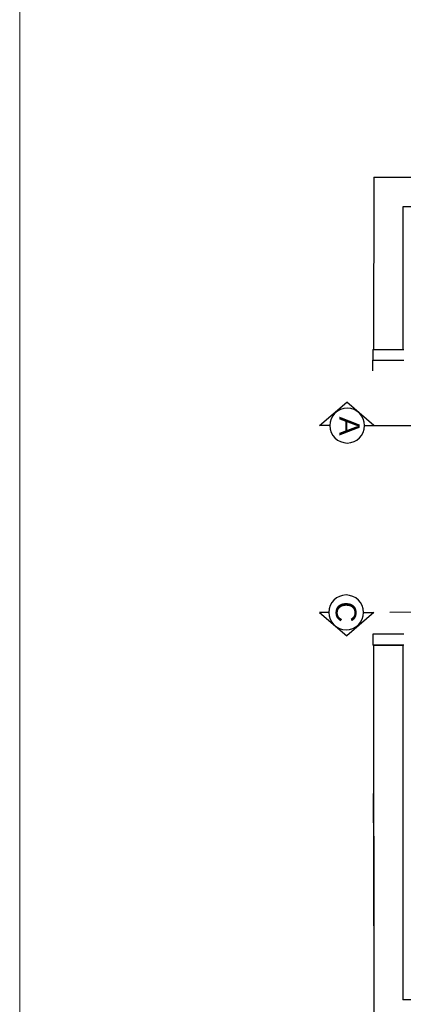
# Model space of a CAD drawing. Header units: millimetres. Extents: x -115474967 to 444143, y -74377 to 241828222.
# Tile 324 of 590: x -132585 to -131158, y 272635 to 276298. Entities that reach past the tile are written whole.
import ezdxf

# ---------------------------------------------------------------- set-up
doc = ezdxf.new("R2010")
doc.units = ezdxf.units.MM
doc.header["$MEASUREMENT"] = 0
doc.linetypes.add('2DASHED', pattern=[0.75, 0.5, -0.25])
for name, color, linetype in [('00-2 Doors', 1, 'Continuous'), ('00-2 Walls', 4, 'Continuous'), ('CEIL-PLAN', 7, 'Continuous'), ('DIMS-50', 9, 'Continuous'), ('TEXT-REFN', 5, 'Continuous')]:
    doc.layers.add(name, color=color, linetype=linetype)
doc.layers.add('0_cons_01', color=40, linetype='Continuous', lineweight=0, plot=False)
doc.layers.add('A_WALL LOAD_Pen_No__7', color=7, linetype='Continuous', lineweight=5, true_color=0x3f3f3f)
doc.styles.add('TEXT-20', font='arial.ttf', dxfattribs={"height": 40})

# ---------------------------------------------------------------- blocks, each defined once
blk = doc.blocks.new('A$C69671385')
at = {"layer": 'DIMS-50', "color": 3}
for p, q in [((0, 168.7), (262.1, 397.3)), ((524.2, 168.7), (262.1, 397.3)), ((88.2, 168.7), (0, 168.7)), ((425.6, 168.7), (524.2, 168.7))]:
    blk.add_line(p, q, dxfattribs=at)
at = {"layer": 'TEXT-REFN'}
blk.add_circle((256.9, 168.7), 168.7, dxfattribs=at)
blk = doc.blocks.new('1')
at = {"layer": 'A_WALL LOAD_Pen_No__7', "linetype": 'Continuous', "lineweight": 5, "true_color": 0x9f07ff}
h = blk.add_hatch(dxfattribs=at)
h.set_pattern_fill('HATCH__BRICK', color=190, angle=-3.7734, style=0, pattern_type=2)
h.set_pattern_definition([(41.226625, (-458917.56, 215567.8), (-59.313513, 67.689786), [])])
h.paths.add_polyline_path([(-129760, 274448.8), (-129870, 274448.9), (-129870, 274448.8)])
at = {"layer": '00-2 Doors'}
for p, q in [((-131521.9, 274447.5), (-131521.9, 274562.5)), ((-131481.9, 274447.5), (-131481.9, 274562.5)), ((-130461.9, 274562.5), (-130461.9, 274447.5)), ((-130421.9, 274562.5), (-130421.9, 274447.5)), ((-131521.9, 274447.5), (-131481.9, 274447.5)), ((-131441.9, 274447.5), (-131481.9, 274447.5)), ((-130461.9, 274447.5), (-130421.9, 274447.5))]:
    blk.add_line(p, q, dxfattribs=at)
at = {"layer": '00-2 Walls'}
for p, q in [((-132163.2, 274450.4), (-132163.2, 276870.3)), ((-132053.2, 274560.3), (-132053.2, 276760.3)), ((-129102.3, 276760.3), (-129102.3, 274560.3)), ((-131522, 274560), (-132053.2, 274560.3)), ((-131522, 274450), (-131521.9, 274560)), ((-131522, 274450), (-131521.9, 274560)), ((-131522, 274450), (-131521.9, 274560)), ((-131522, 274450), (-131522, 274560)), ((-130422, 274449.3), (-130421.9, 274559.3)), ((-130422, 274449.3), (-130421.9, 274559.3)), ((-130422, 274449.3), (-130421.9, 274559.3)), ((-130421.9, 274559.3), (-130422, 274449.3)), ((-129102.3, 274560.3), (-130421.9, 274559.3)), ((-132163.2, 274450.4), (-131522, 274450)), ((-130422, 274449.3), (-128992.3, 274450.3)), ((-129760, 274448.8), (-129870, 274448.8)), ((-129760, 274448.8), (-129870, 274448.8))]:
    blk.add_line(p, q, dxfattribs=at)
for points in [[(-132053.2, 274560.3), (-132053.2, 276760.3)], [(-129102.3, 276758.4), (-129102.3, 274558.4)], [(-131521.9, 274560), (-132053.2, 274560.3)], [(-129102.3, 274560.3), (-130421.9, 274559.3)], [(-130422, 274449.3), (-129870, 274448.9)], [(-129870, 274448.9), (-129870, 274448.8)], [(-129760, 274448.8), (-128992.3, 274450.3)]]:
    blk.add_lwpolyline(points, dxfattribs=at)
at = {"layer": 'CEIL-PLAN', "color": 6, "linetype": '2DASHED', "ltscale": 300}
for points in [[(-130546.9, 276909.7), (-130543.4, 274450.3)], [(-131238.4, 274450.3), (-131242, 276871.3)]]:
    blk.add_lwpolyline(points, dxfattribs=at)
at = {"layer": 'DIMS-50', "color": 3, "xscale": -0.3839999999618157, "yscale": 0.3839999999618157, "zscale": 0.3839999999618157}
for p, rotation in [((-131173.6, 274450.3), 89.9999999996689), ((-130608.2, 274249), 269.9999999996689)]:
    blk.add_blockref('A$C69671385', p, dxfattribs=dict(at, rotation=rotation))
at = {"layer": 'TEXT-REFN', "color": 2, "linetype": 'Continuous', "style": 'TEXT-20'}
for s, p in [('A', (-131272.4, 274321.7)), ('C', (-130583.6, 274308.9))]:
    blk.add_text(s, height=76.8, dxfattribs=at).set_placement(p)

msp = doc.modelspace()

# ---------------------------------------------------------------- linework, layer by layer
at = {"layer": '0_cons_01'}
msp.add_lwpolyline([(-132585.44978, 270777.45941), (-115782.92641, 270777.45941), (-115782.92641, 281818.67803), (-132585.44978, 281818.67803)], close=True, dxfattribs=at)

# ---------------------------------------------------------------- block references
at = {"layer": '0_cons_01', "rotation": 270}
msp.add_blockref('1', (-405718.38371, 143549.44263), dxfattribs=at)

doc.saveas('drawing.dxf')
